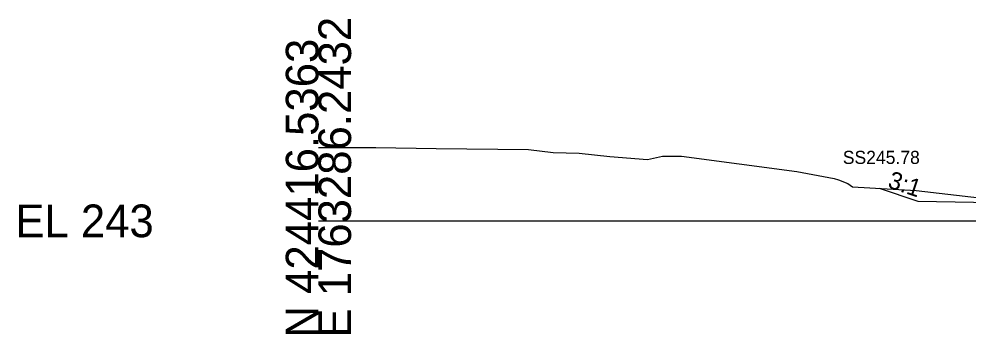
# Model space of a CAD drawing. Extents: x -26 to 3203, y -11010 to 4024.
# Drawn here: x 1974.3 to 2055.7, y -2509.7 to -2482.7 of the extents above; entities that cross this region are included whole.
import ezdxf

# ---------------------------------------------------------------- set-up
doc = ezdxf.new("R2010")
doc.units = 0
for name, color, linetype in [('Default', 7, 'Continuous'), ('Exist Cross Section Cell', 7, 'Continuous'), ('Exist XS Ground Line', 7, 'Continuous'), ('Prop CMT Slope Grass', 7, 'Continuous'), ('Prop XS Side Slope Text', 7, 'Continuous'), ('Prop XS SS Elevation Text', 7, 'Continuous'), ('Scratch_Level_0', 7, 'Continuous')]:
    doc.layers.add(name, color=color, linetype=linetype)

msp = doc.modelspace()

# ---------------------------------------------------------------- linework, layer by layer
at = {"layer": 'Exist Cross Section Cell'}
msp.add_line((2000, -2500), (2100, -2500), dxfattribs=at)
at = {"layer": 'Exist XS Ground Line'}
msp.add_lwpolyline([(2000, -2493.7), (2004.924, -2493.718), (2010.112, -2493.807), (2018.03, -2493.894), (2020.15, -2494.141), (2022.36, -2494.206), (2024.991, -2494.482), (2028.23, -2494.756), (2029.514, -2494.469), (2031.136, -2494.465), (2041.053, -2495.78), (2044.242, -2496.356), (2044.631, -2496.47), (2045.424, -2496.793), (2045.829, -2497.085), (2051.293, -2497.407), (2056.711, -2498.024)], dxfattribs=at)
msp.add_lwpolyline([(2000, -2493.7), (2004.924, -2493.718), (2010.112, -2493.807), (2018.03, -2493.894), (2020.15, -2494.141), (2022.36, -2494.206), (2024.991, -2494.482), (2028.23, -2494.756), (2029.514, -2494.469), (2031.136, -2494.465), (2041.053, -2495.78), (2044.242, -2496.356), (2044.631, -2496.47), (2045.424, -2496.793), (2045.829, -2497.085), (2051.293, -2497.407), (2056.711, -2498.024)], dxfattribs=at)
msp.add_lwpolyline([(2000, -2493.7), (2004.924, -2493.718), (2010.112, -2493.807), (2018.03, -2493.894), (2020.15, -2494.141), (2022.36, -2494.206), (2024.991, -2494.482), (2028.23, -2494.756), (2029.514, -2494.469), (2031.136, -2494.465), (2041.053, -2495.78), (2044.242, -2496.356), (2044.631, -2496.47), (2045.424, -2496.793), (2045.829, -2497.085), (2051.293, -2497.407), (2056.711, -2498.024)], dxfattribs=at)
msp.add_lwpolyline([(2000, -2493.7), (2004.924, -2493.718), (2010.112, -2493.807), (2018.03, -2493.894), (2020.15, -2494.141), (2022.36, -2494.206), (2024.991, -2494.482), (2028.23, -2494.756), (2029.514, -2494.469), (2031.136, -2494.465), (2041.053, -2495.78), (2044.242, -2496.356), (2044.631, -2496.47), (2045.424, -2496.793), (2045.829, -2497.085), (2051.293, -2497.407), (2056.711, -2498.024)], dxfattribs=at)
msp.add_lwpolyline([(2000, -2493.7), (2004.924, -2493.718), (2010.112, -2493.807), (2018.03, -2493.894), (2020.15, -2494.141), (2022.36, -2494.206), (2024.991, -2494.482), (2028.23, -2494.756), (2029.514, -2494.469), (2031.136, -2494.465), (2041.053, -2495.78), (2044.242, -2496.356), (2044.631, -2496.47), (2045.424, -2496.793), (2045.829, -2497.085), (2051.293, -2497.407), (2056.711, -2498.024)], dxfattribs=at)
at = {"layer": 'Prop CMT Slope Grass'}
msp.add_lwpolyline([(2060.959, -2498.521), (2051.459, -2498.331), (2048.128, -2497.22)], dxfattribs=at)

# ---------------------------------------------------------------- texts
at = {"layer": 'Default'}
msp.add_text('-', height=0.0001, dxfattribs=at).set_placement((2000, -2500))
at = {"layer": 'Exist Cross Section Cell'}
for s, p in [('E 1763286.2432', (2002.8, -2510)), ('N 424416.5363', (2000, -2510))]:
    msp.add_text(s, height=2.8, rotation=90, dxfattribs=at).set_placement(p)
msp.add_text('EL 243', height=2.8, dxfattribs=at).set_placement((1974, -2501.4))
at = {"layer": 'Prop XS Side Slope Text'}
msp.add_text('3:1', height=1.5, rotation=341.56507, dxfattribs=at).set_placement((2048.761, -2497.115))
at = {"layer": 'Prop XS SS Elevation Text'}
msp.add_text('SS245.78', height=1.125, dxfattribs=at).set_placement((2044.987, -2495.124))
at = {"layer": 'Scratch_Level_0'}
for s, p in [('Exterior Boundary', (2047.97, -2497.23)), ('LT_Slope_Cut', (2048.025, -2497.23)), ('LT_CSLP_Pnt', (2051.361, -2498.341))]:
    msp.add_text(s, height=0.02, dxfattribs=at).set_placement(p)

doc.saveas('drawing.dxf')
